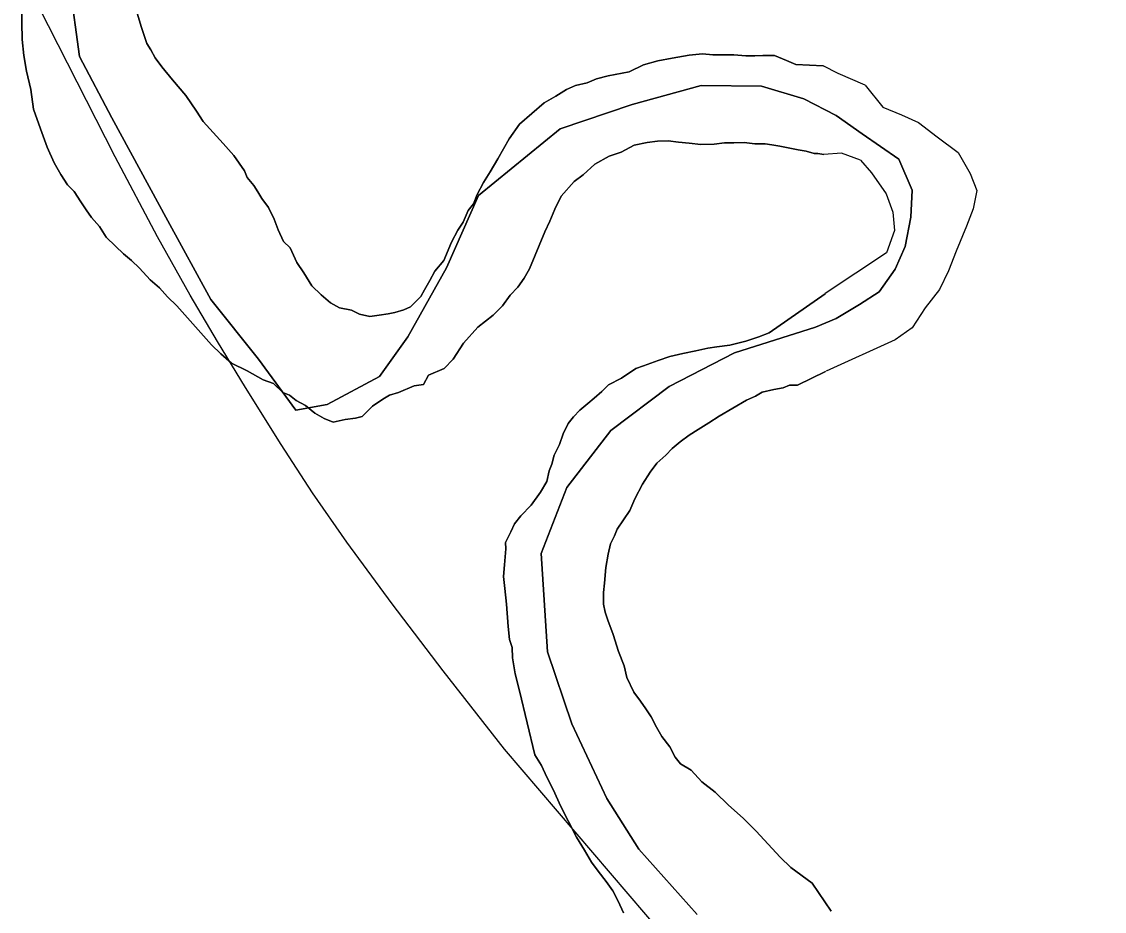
# Model space of a CAD drawing. Extents: x -59 to 82, y -3 to 49.
# Drawn here: x -10.6558 to -10.3426, y 29.6553 to 29.9125 of the extents above; entities that cross this region are included whole.
import ezdxf

# ---------------------------------------------------------------- set-up
doc = ezdxf.new("R2010")
doc.units = 0
for name, color, linetype in [('GM_X_Corporation', 7, 'Continuous'), ('GM_X_Major_River', 7, 'Continuous'), ('GM_X_Rail_Line', 7, 'Continuous')]:
    doc.layers.add(name, color=color, linetype=linetype)

msp = doc.modelspace()

# ---------------------------------------------------------------- linework, layer by layer
at = {"layer": 'GM_X_Corporation'}
for points in [[(-10.46036, 29.65441), (-10.47725, 29.67323), (-10.48652, 29.68795), (-10.49661, 29.7095), (-10.50366, 29.73031), (-10.50549, 29.75878), (-10.49812, 29.77785), (-10.48541, 29.79433), (-10.46848, 29.80704), (-10.44964, 29.81673), (-10.42621, 29.82419), (-10.42022, 29.82672), (-10.4135, 29.83079), (-10.4078, 29.83445), (-10.4031, 29.84097), (-10.40025, 29.84749), (-10.39862, 29.85605), (-10.39821, 29.86378), (-10.40208, 29.87275), (-10.41267, 29.88009), (-10.4202, 29.88538), (-10.42959, 29.89026), (-10.44177, 29.89393), (-10.45921, 29.89412), (-10.47924, 29.8886), (-10.50001, 29.88154), (-10.52369, 29.8623), (-10.53294, 29.84131), (-10.54409, 29.82144), (-10.55231, 29.80995), (-10.56738, 29.80182), (-10.57647, 29.8002), (-10.58724, 29.8149), (-10.60108, 29.83223), (-10.61346, 29.8549), (-10.62971, 29.88473), (-10.63901, 29.90249), (-10.64188, 29.92297)], [(-10.64188, 29.92297), (-10.63901, 29.90249), (-10.62971, 29.88473), (-10.61346, 29.8549), (-10.60108, 29.83223), (-10.58724, 29.8149), (-10.57647, 29.8002), (-10.56738, 29.80182), (-10.55231, 29.80995), (-10.54409, 29.82144), (-10.53294, 29.84131), (-10.52369, 29.8623), (-10.50001, 29.88154), (-10.47924, 29.8886), (-10.45921, 29.89412), (-10.44177, 29.89393), (-10.42959, 29.89026), (-10.4202, 29.88538), (-10.41267, 29.88009), (-10.40208, 29.87275), (-10.39821, 29.86378), (-10.39862, 29.85605), (-10.40025, 29.84749), (-10.4031, 29.84097), (-10.4078, 29.83445), (-10.4135, 29.83079), (-10.42022, 29.82672), (-10.42621, 29.82419), (-10.44964, 29.81673), (-10.46848, 29.80704), (-10.48541, 29.79433), (-10.49812, 29.77785), (-10.50549, 29.75878), (-10.50366, 29.73031), (-10.49661, 29.7095), (-10.48652, 29.68795), (-10.47725, 29.67323), (-10.46036, 29.65441)]]:
    msp.add_lwpolyline(points, dxfattribs=at)
at = {"layer": 'GM_X_Major_River'}
for points in [[(-10.65578, 29.91837), (-10.65569, 29.91229), (-10.65562, 29.90735), (-10.65518, 29.90279), (-10.65436, 29.89824), (-10.65315, 29.89294), (-10.65231, 29.88725)], [(-10.65231, 29.88725), (-10.65315, 29.89294), (-10.65436, 29.89824), (-10.65518, 29.90279), (-10.65562, 29.90735), (-10.65569, 29.91229), (-10.65578, 29.91837)], [(-10.42398, 29.89975), (-10.4319, 29.90017), (-10.43457, 29.90127), (-10.43801, 29.90275), (-10.44142, 29.90271), (-10.4437, 29.90268), (-10.44636, 29.90265), (-10.44978, 29.90299), (-10.4532, 29.90295), (-10.45585, 29.90292), (-10.4589, 29.90326), (-10.46269, 29.90283), (-10.46761, 29.90202), (-10.47178, 29.9012), (-10.47594, 29.90001), (-10.48009, 29.89806), (-10.48615, 29.89685), (-10.48955, 29.89605), (-10.49219, 29.89488), (-10.4956, 29.89408), (-10.49824, 29.8929), (-10.50125, 29.89097), (-10.50464, 29.88903), (-10.51177, 29.88286), (-10.51475, 29.87864), (-10.51809, 29.8729), (-10.52032, 29.86908), (-10.52217, 29.86602), (-10.52402, 29.86257), (-10.52513, 29.8599), (-10.52662, 29.85798), (-10.52809, 29.85454), (-10.52958, 29.85224), (-10.53143, 29.8488), (-10.53364, 29.84345), (-10.53625, 29.84038), (-10.53773, 29.8377), (-10.53922, 29.83502), (-10.54033, 29.83311), (-10.54332, 29.83004), (-10.54521, 29.82925), (-10.54786, 29.82846), (-10.54975, 29.82806), (-10.5524, 29.82765), (-10.55506, 29.82724), (-10.5581, 29.82796), (-10.5604, 29.82907), (-10.56382, 29.82979), (-10.5665, 29.83128), (-10.56919, 29.83352), (-10.57188, 29.83615), (-10.57421, 29.83992), (-10.57615, 29.84294), (-10.57811, 29.8471), (-10.58003, 29.84898), (-10.5816, 29.85238), (-10.58278, 29.8554), (-10.58434, 29.85881), (-10.58628, 29.86144), (-10.58744, 29.86333), (-10.58861, 29.86521), (-10.59054, 29.86747), (-10.59132, 29.86936), (-10.59442, 29.87388), (-10.5975, 29.87727), (-10.60329, 29.88366), (-10.60523, 29.88667), (-10.60832, 29.8912), (-10.61218, 29.89571), (-10.61527, 29.89947), (-10.61721, 29.90211), (-10.61838, 29.90438), (-10.61954, 29.90626), (-10.62112, 29.91081), (-10.62232, 29.91497)], [(-10.62232, 29.91497), (-10.62112, 29.91081), (-10.61954, 29.90626), (-10.61838, 29.90438), (-10.61721, 29.90211), (-10.61527, 29.89947), (-10.61218, 29.89571), (-10.60832, 29.8912), (-10.60523, 29.88667), (-10.60329, 29.88366), (-10.5975, 29.87727), (-10.59442, 29.87388), (-10.59132, 29.86936), (-10.59054, 29.86747), (-10.58861, 29.86521), (-10.58744, 29.86333), (-10.58628, 29.86144), (-10.58434, 29.85881), (-10.58278, 29.8554), (-10.5816, 29.85238), (-10.58003, 29.84898), (-10.57811, 29.8471), (-10.57615, 29.84294), (-10.57421, 29.83992), (-10.57188, 29.83615), (-10.56919, 29.83352), (-10.5665, 29.83128), (-10.56382, 29.82979), (-10.5604, 29.82907), (-10.5581, 29.82796), (-10.55506, 29.82724), (-10.5524, 29.82765), (-10.54975, 29.82806), (-10.54786, 29.82846), (-10.54521, 29.82925), (-10.54332, 29.83004), (-10.54033, 29.83311), (-10.53922, 29.83502), (-10.53773, 29.8377), (-10.53625, 29.84038), (-10.53364, 29.84345), (-10.53143, 29.8488), (-10.52958, 29.85224), (-10.52809, 29.85454), (-10.52662, 29.85798), (-10.52513, 29.8599), (-10.52402, 29.86257), (-10.52217, 29.86602), (-10.52032, 29.86908), (-10.51809, 29.8729), (-10.51475, 29.87864), (-10.51177, 29.88286), (-10.50464, 29.88903), (-10.50125, 29.89097), (-10.49824, 29.8929), (-10.4956, 29.89408), (-10.49219, 29.89488), (-10.48955, 29.89605), (-10.48615, 29.89685), (-10.48009, 29.89806), (-10.47594, 29.90001), (-10.47178, 29.9012), (-10.46761, 29.90202), (-10.46269, 29.90283), (-10.4589, 29.90326), (-10.45585, 29.90292), (-10.4532, 29.90295), (-10.44978, 29.90299), (-10.44636, 29.90265), (-10.4437, 29.90268), (-10.44142, 29.90271), (-10.43801, 29.90275), (-10.43457, 29.90127), (-10.4319, 29.90017), (-10.42398, 29.89975)], [(-10.41177, 29.89415), (-10.41964, 29.89759), (-10.42398, 29.89976)], [(-10.41177, 29.89415), (-10.40666, 29.88785), (-10.40132, 29.88561), (-10.39637, 29.88336), (-10.39102, 29.87922), (-10.38491, 29.87471), (-10.38145, 29.86865), (-10.37952, 29.86372), (-10.38062, 29.85839), (-10.38249, 29.85343), (-10.38548, 29.84619), (-10.38772, 29.84047), (-10.39034, 29.83512), (-10.39448, 29.82977), (-10.39824, 29.82403), (-10.40316, 29.82057), (-10.42313, 29.81145)], [(-10.65231, 29.88725), (-10.65034, 29.88157), (-10.64837, 29.87627), (-10.64641, 29.87174), (-10.64446, 29.86834), (-10.64252, 29.86532), (-10.6406, 29.86345), (-10.63866, 29.86043), (-10.63711, 29.85817), (-10.63556, 29.85591), (-10.63325, 29.85327), (-10.63131, 29.85026), (-10.62861, 29.84763), (-10.6263, 29.84538), (-10.624, 29.8435), (-10.62169, 29.84125), (-10.61861, 29.83787), (-10.61592, 29.83562), (-10.6136, 29.83299), (-10.61091, 29.83036), (-10.6032, 29.82171), (-10.60088, 29.81908), (-10.59819, 29.81645), (-10.59512, 29.81383), (-10.59053, 29.81161), (-10.58594, 29.809), (-10.58289, 29.8079), (-10.58019, 29.80527), (-10.57828, 29.80453), (-10.57637, 29.80304), (-10.57369, 29.80155), (-10.571, 29.7993), (-10.56832, 29.79781), (-10.56565, 29.7967), (-10.56224, 29.79751), (-10.55921, 29.79792), (-10.55732, 29.79832), (-10.55432, 29.8014), (-10.55131, 29.80334), (-10.54943, 29.8045), (-10.54678, 29.80529), (-10.54225, 29.80725), (-10.5396, 29.80766), (-10.53812, 29.81034), (-10.53359, 29.81229), (-10.53097, 29.81498), (-10.52799, 29.81958), (-10.52388, 29.82419), (-10.51937, 29.82767), (-10.51675, 29.83036), (-10.51452, 29.83342), (-10.51227, 29.83573), (-10.51041, 29.83841), (-10.50892, 29.84109), (-10.50451, 29.85179), (-10.50304, 29.85484), (-10.50157, 29.85828), (-10.49972, 29.8621), (-10.49598, 29.86633), (-10.49335, 29.86826), (-10.48997, 29.87134), (-10.48583, 29.87367), (-10.48243, 29.87485), (-10.47866, 29.8768), (-10.47487, 29.87761), (-10.47184, 29.87802), (-10.4688, 29.87806), (-10.46576, 29.87771), (-10.46272, 29.87737), (-10.4593, 29.87703), (-10.4555, 29.87708), (-10.45247, 29.87749), (-10.44981, 29.87753), (-10.44677, 29.87756), (-10.44373, 29.87722), (-10.44069, 29.87726), (-10.43879, 29.8769), (-10.43651, 29.87655), (-10.43461, 29.87619), (-10.43118, 29.87547), (-10.4289, 29.87512), (-10.42661, 29.87439), (-10.42661, 29.87439), (-10.42547, 29.8744), (-10.42373, 29.87409)], [(-10.42373, 29.87409), (-10.42547, 29.8744), (-10.42661, 29.87439), (-10.42661, 29.87439), (-10.4289, 29.87512), (-10.43118, 29.87547), (-10.43461, 29.87619), (-10.43651, 29.87655), (-10.43879, 29.8769), (-10.44069, 29.87726), (-10.44373, 29.87722), (-10.44677, 29.87756), (-10.44981, 29.87753), (-10.45247, 29.87749), (-10.4555, 29.87708), (-10.4593, 29.87703), (-10.46272, 29.87737), (-10.46576, 29.87771), (-10.4688, 29.87806), (-10.47184, 29.87802), (-10.47487, 29.87761), (-10.47866, 29.8768), (-10.48243, 29.87485), (-10.48583, 29.87367), (-10.48997, 29.87134), (-10.49335, 29.86826), (-10.49598, 29.86633), (-10.49972, 29.8621), (-10.50157, 29.85828), (-10.50304, 29.85484), (-10.50451, 29.85179), (-10.50892, 29.84109), (-10.51041, 29.83841), (-10.51227, 29.83573), (-10.51452, 29.83342), (-10.51675, 29.83036), (-10.51937, 29.82767), (-10.52388, 29.82419), (-10.52799, 29.81958), (-10.53097, 29.81498), (-10.53359, 29.81229), (-10.53812, 29.81034), (-10.5396, 29.80766), (-10.54225, 29.80725), (-10.54678, 29.80529), (-10.54943, 29.8045), (-10.55131, 29.80334), (-10.55432, 29.8014), (-10.55732, 29.79832), (-10.55921, 29.79792), (-10.56224, 29.79751), (-10.56565, 29.7967), (-10.56832, 29.79781), (-10.571, 29.7993), (-10.57369, 29.80155), (-10.57637, 29.80304), (-10.57828, 29.80453), (-10.58019, 29.80527), (-10.58289, 29.8079), (-10.58594, 29.809), (-10.59053, 29.81161), (-10.59512, 29.81383), (-10.59819, 29.81645), (-10.60088, 29.81908), (-10.6032, 29.82171), (-10.61091, 29.83036), (-10.6136, 29.83299), (-10.61592, 29.83562), (-10.61861, 29.83787), (-10.62169, 29.84125), (-10.624, 29.8435), (-10.6263, 29.84538), (-10.62861, 29.84763), (-10.63131, 29.85026), (-10.63325, 29.85327), (-10.63556, 29.85591), (-10.63711, 29.85817), (-10.63866, 29.86043), (-10.6406, 29.86345), (-10.64252, 29.86532), (-10.64446, 29.86834), (-10.64641, 29.87174), (-10.64837, 29.87627), (-10.65034, 29.88157), (-10.65231, 29.88725)], [(-10.4132, 29.87251), (-10.41864, 29.87449), (-10.42373, 29.87411)], [(-10.4132, 29.87251), (-10.40995, 29.86881), (-10.40573, 29.86276), (-10.40379, 29.85745), (-10.40337, 29.85213), (-10.40561, 29.84565), (-10.42334, 29.83397)], [(-10.42334, 29.83387), (-10.43957, 29.82255), (-10.44259, 29.82137), (-10.44637, 29.82018), (-10.45091, 29.81899), (-10.4547, 29.81856), (-10.45735, 29.81815), (-10.46076, 29.81735), (-10.46455, 29.81654), (-10.46833, 29.81574), (-10.47173, 29.81456), (-10.47589, 29.81299), (-10.47816, 29.8122), (-10.4823, 29.80949), (-10.48606, 29.80754), (-10.48794, 29.80562), (-10.49019, 29.8037), (-10.49207, 29.80215), (-10.49432, 29.80022), (-10.49619, 29.7983), (-10.49768, 29.79638), (-10.49916, 29.79333), (-10.50026, 29.79027), (-10.50173, 29.78721), (-10.50246, 29.78455), (-10.50319, 29.78264), (-10.50391, 29.77959), (-10.50576, 29.77652), (-10.50837, 29.77269), (-10.51136, 29.76962), (-10.51323, 29.76731), (-10.51434, 29.76502), (-10.51581, 29.76196), (-10.51579, 29.76006), (-10.51611, 29.7555), (-10.51644, 29.75207), (-10.51601, 29.74866), (-10.51557, 29.7441), (-10.5151, 29.73765), (-10.51467, 29.73385), (-10.51388, 29.73158), (-10.51384, 29.72854), (-10.51343, 29.72627), (-10.51302, 29.72399), (-10.51181, 29.71907), (-10.50738, 29.7005), (-10.50544, 29.69748), (-10.50388, 29.69408), (-10.50193, 29.69031), (-10.49997, 29.68577), (-10.49763, 29.68124), (-10.49529, 29.6767), (-10.49296, 29.67293), (-10.49101, 29.66953), (-10.48908, 29.6669), (-10.48676, 29.66388), (-10.48482, 29.66125), (-10.48326, 29.65823), (-10.4817, 29.65482)], [(-10.4817, 29.65482), (-10.48326, 29.65823), (-10.48482, 29.66125), (-10.48676, 29.66388), (-10.48908, 29.6669), (-10.49101, 29.66953), (-10.49296, 29.67293), (-10.49529, 29.6767), (-10.49763, 29.68124), (-10.49997, 29.68577), (-10.50193, 29.69031), (-10.50388, 29.69408), (-10.50544, 29.69748), (-10.50738, 29.7005), (-10.51181, 29.71907), (-10.51302, 29.72399), (-10.51343, 29.72627), (-10.51384, 29.72854), (-10.51388, 29.73158), (-10.51467, 29.73385), (-10.5151, 29.73765), (-10.51557, 29.7441), (-10.51601, 29.74866), (-10.51644, 29.75207), (-10.51611, 29.7555), (-10.51579, 29.76006), (-10.51581, 29.76196), (-10.51434, 29.76502), (-10.51323, 29.76731), (-10.51136, 29.76962), (-10.50837, 29.77269), (-10.50576, 29.77652), (-10.50391, 29.77959), (-10.50319, 29.78264), (-10.50246, 29.78455), (-10.50173, 29.78721), (-10.50026, 29.79027), (-10.49916, 29.79333), (-10.49768, 29.79638), (-10.49619, 29.7983), (-10.49432, 29.80022), (-10.49207, 29.80215), (-10.49019, 29.8037), (-10.48794, 29.80562), (-10.48606, 29.80754), (-10.4823, 29.80949), (-10.47816, 29.8122), (-10.47589, 29.81299), (-10.47173, 29.81456), (-10.46833, 29.81574), (-10.46455, 29.81654), (-10.46076, 29.81735), (-10.45735, 29.81815), (-10.4547, 29.81856), (-10.45091, 29.81899), (-10.44637, 29.82018), (-10.44259, 29.82137), (-10.43957, 29.82255), (-10.42334, 29.83387)], [(-10.42162, 29.65528), (-10.42714, 29.66346), (-10.43328, 29.66795), (-10.43636, 29.67095), (-10.43983, 29.67471), (-10.4433, 29.67847), (-10.44714, 29.68222), (-10.45137, 29.68597), (-10.45522, 29.68973), (-10.45906, 29.69272), (-10.46214, 29.6961), (-10.4652, 29.69797), (-10.46675, 29.69985), (-10.46831, 29.70287), (-10.47063, 29.70588), (-10.47218, 29.70852), (-10.47374, 29.71155), (-10.47529, 29.71381), (-10.47684, 29.71607), (-10.47877, 29.7187), (-10.48073, 29.72286), (-10.48154, 29.72627), (-10.48311, 29.73043), (-10.4847, 29.73536), (-10.48627, 29.73952), (-10.48706, 29.74179), (-10.48748, 29.74406), (-10.48752, 29.74748), (-10.48718, 29.75015), (-10.48686, 29.75471), (-10.48615, 29.75852), (-10.48544, 29.76157), (-10.48433, 29.76386), (-10.48359, 29.76577), (-10.48173, 29.76845), (-10.47987, 29.77114), (-10.4784, 29.77457), (-10.47618, 29.77878), (-10.47395, 29.78223), (-10.47209, 29.78491), (-10.46946, 29.78722), (-10.46759, 29.78915), (-10.46534, 29.79107), (-10.46271, 29.79301), (-10.46007, 29.79456), (-10.45706, 29.79649), (-10.45405, 29.79843), (-10.44614, 29.80309), (-10.4435, 29.80426), (-10.44161, 29.80542), (-10.43821, 29.80622), (-10.43555, 29.80663), (-10.43367, 29.80742), (-10.43139, 29.80744), (-10.42333, 29.81135)], [(-10.42333, 29.81135), (-10.43139, 29.80744), (-10.43367, 29.80742), (-10.43555, 29.80663), (-10.43821, 29.80622), (-10.44161, 29.80542), (-10.4435, 29.80426), (-10.44614, 29.80309), (-10.45405, 29.79843), (-10.45706, 29.79649), (-10.46007, 29.79456), (-10.46271, 29.79301), (-10.46534, 29.79107), (-10.46759, 29.78915), (-10.46946, 29.78722), (-10.47209, 29.78491), (-10.47395, 29.78223), (-10.47618, 29.77878), (-10.4784, 29.77457), (-10.47987, 29.77114), (-10.48173, 29.76845), (-10.48359, 29.76577), (-10.48433, 29.76386), (-10.48544, 29.76157), (-10.48615, 29.75852), (-10.48686, 29.75471), (-10.48718, 29.75015), (-10.48752, 29.74748), (-10.48748, 29.74406), (-10.48706, 29.74179), (-10.48627, 29.73952), (-10.4847, 29.73536), (-10.48311, 29.73043), (-10.48154, 29.72627), (-10.48073, 29.72286), (-10.47877, 29.7187), (-10.47684, 29.71607), (-10.47529, 29.71381), (-10.47374, 29.71155), (-10.47218, 29.70852), (-10.47063, 29.70588), (-10.46831, 29.70287), (-10.46675, 29.69985), (-10.4652, 29.69797), (-10.46214, 29.6961), (-10.45906, 29.69272), (-10.45522, 29.68973), (-10.45137, 29.68597), (-10.44714, 29.68222), (-10.4433, 29.67847), (-10.43983, 29.67471), (-10.43636, 29.67095), (-10.43328, 29.66795), (-10.42714, 29.66346), (-10.42162, 29.65528)]]:
    msp.add_lwpolyline(points, dxfattribs=at)
at = {"layer": 'GM_X_Rail_Line'}
msp.add_lwpolyline([(-10.28145, 29.43022), (-10.36745, 29.52949), (-10.42022, 29.59082), (-10.47015, 29.64839), (-10.51608, 29.70214), (-10.53391, 29.72478), (-10.54857, 29.74417), (-10.56168, 29.762), (-10.57162, 29.77625), (-10.58074, 29.79026), (-10.591, 29.80671), (-10.59914, 29.82007), (-10.60704, 29.83342), (-10.61649, 29.85036), (-10.62871, 29.87349), (-10.65346, 29.92219)], dxfattribs=at)

doc.saveas('drawing.dxf')
